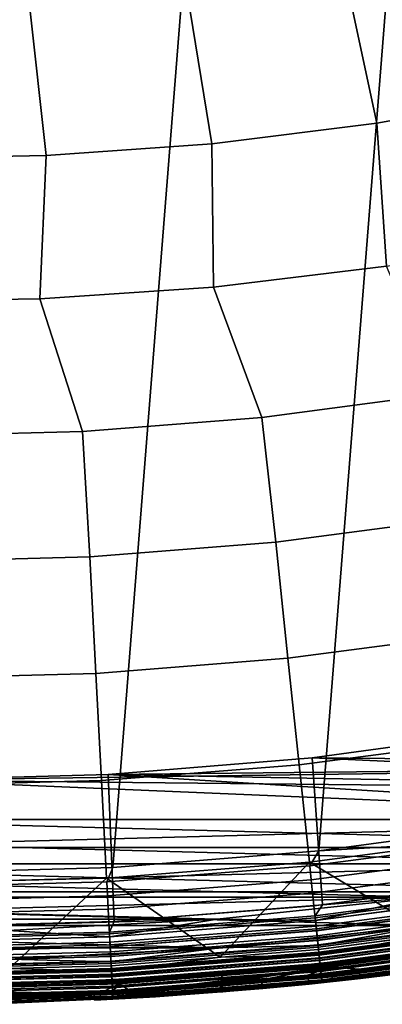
# Model space of a CAD drawing. Header units: metres. Extents: x -167 to 28, y -50 to 27.
# Tile 260 of 331: x 0.8 to 3.29, y -27.5 to -20.73. Entities that reach past the tile are written whole.
import ezdxf

# ---------------------------------------------------------------- set-up
doc = ezdxf.new("R2010")
doc.units = ezdxf.units.M
doc.layers.add('solid_12_065_011_XXX', color=7, linetype='CONTINUOUS')

msp = doc.modelspace()

# ---------------------------------------------------------------- linework, layer by layer
at = {"layer": 'solid_12_065_011_XXX'}
for points in [[(-4.207098, -26.262609, 0.2), (-0.022623, 26.597439, 0.2), (1.392003, 26.561003, 0.2), (-2.802653, -26.449375, 0.2)], [(2.802653, 26.449375, 0.2), (-1.392003, -26.561003, 0.2), (-2.802653, -26.449375, 0.2), (1.392003, 26.561003, 0.2)], [(4.207098, 26.262609, 0.2), (0.022623, -26.597439, 0.2), (-1.392003, -26.561003, 0.2), (2.802653, 26.449375, 0.2)], [(5.599999, 26.00124, 0.2), (1.438912, -26.558498, 0.2), (0.022623, -26.597439, 0.2), (4.207098, 26.262609, 0.2)], [(6.976521, 25.666178, 0.2), (2.851502, -26.444155, 0.2), (1.438912, -26.558498, 0.2), (5.599999, 26.00124, 0.2)], [(8.333064, 25.258354, 0.2), (4.255505, -26.254814, 0.2), (2.851502, -26.444155, 0.2), (6.976521, 25.666178, 0.2)], [(3.032657, -20.429384, 136.214035), (3.250338, -21.444954, 135.144974), (4.373465, -21.244377, 135.144974), (4.104972, -20.241194, 136.214035)], [(1.951915, -20.560806, 136.214035), (2.118219, -21.586197, 135.144974), (3.250338, -21.444954, 135.144974), (3.032657, -20.429384, 136.214035)], [(0.86575, -20.635098, 136.214035), (0.980239, -21.667715, 135.144974), (2.118219, -21.586197, 135.144974), (1.951915, -20.560806, 136.214035)], [(-0.222821, -20.652048, 136.214035), (-0.160454, -21.689283, 135.144974), (0.980239, -21.667715, 135.144974), (0.86575, -20.635098, 136.214035)], [(4.373465, -21.244377, 135.144974), (3.250338, -21.444954, 135.144974), (3.316054, -22.42741, 134.024979), (4.493735, -22.221415, 134.024979)], [(3.250338, -21.444954, 135.144974), (2.118219, -21.586197, 135.144974), (2.129151, -22.571035, 134.024979), (3.316054, -22.42741, 134.024979)], [(2.118219, -21.586197, 135.144974), (0.980239, -21.667715, 135.144974), (0.936326, -22.651892, 134.024979), (2.129151, -22.571035, 134.024979)], [(0.980239, -21.667715, 135.144974), (-0.160454, -21.689283, 135.144974), (-0.259102, -22.669754, 134.024979), (0.936326, -22.651892, 134.024979)], [(2.129151, -22.571035, 134.024979), (2.461009, -23.466131, 132.856903), (3.685947, -23.305141, 132.856903), (3.316054, -22.42741, 134.024979)], [(0.936326, -22.651892, 134.024979), (1.229323, -23.56278, 132.856903), (2.461009, -23.466131, 132.856903), (2.129151, -22.571035, 134.024979)], [(-0.259102, -22.669754, 134.024979), (-0.005734, -23.594826, 132.856903), (1.229323, -23.56278, 132.856903), (0.936326, -22.651892, 134.024979)], [(3.826121, -24.157175, 131.643692), (3.685947, -23.305141, 132.856903), (2.461009, -23.466131, 132.856903), (2.556588, -24.324312, 131.643692)], [(2.556588, -24.324312, 131.643692), (2.461009, -23.466131, 132.856903), (1.229323, -23.56278, 132.856903), (1.280048, -24.424778, 131.643692)], [(1.280048, -24.424778, 131.643692), (1.229323, -23.56278, 132.856903), (-0.005734, -23.594826, 132.856903), (0, -24.458296, 131.643692)], [(2.640331, -25.121071, 130.388458), (3.951448, -24.94846, 130.388458), (3.826121, -24.157175, 131.643692), (2.556588, -24.324312, 131.643692)], [(1.321977, -25.224829, 130.388458), (2.640331, -25.121071, 130.388458), (2.556588, -24.324312, 131.643692), (1.280048, -24.424778, 131.643692)], [(0, -25.259445, 130.388458), (1.321977, -25.224829, 130.388458), (1.280048, -24.424778, 131.643692), (0, -24.458296, 131.643692)], [(3.951448, -24.94846, 130.388458), (2.640331, -25.121071, 130.388458), (2.717346, -25.853821, 129.094391), (4.066707, -25.676174, 129.094391)], [(2.640331, -25.121071, 130.388458), (1.321977, -25.224829, 130.388458), (1.360538, -25.960604, 129.094391), (2.717346, -25.853821, 129.094391)], [(1.321977, -25.224829, 130.388458), (0, -25.259445, 130.388458), (0, -25.996231, 129.094391), (1.360538, -25.960604, 129.094391)], [(4.199574, -25.615767, 111), (2.806523, -25.805571, 111), (7.795275, -25.850214, 111), (9.160177, -25.398642, 111)], [(2.806519, -25.805571, 24.5), (4.199464, -25.615786, 24.5), (4.199574, -25.615767, 25), (2.806523, -25.805571, 25)], [(4.30171, -26.622519, 24.5), (4.199464, -25.615786, 24.5), (2.806519, -25.805571, 24.5), (2.877889, -26.81382, 24.5)], [(4.199525, -25.615776, 111.5), (2.806533, -25.805567, 111.5), (2.806523, -25.805571, 111), (4.199574, -25.615767, 111)], [(2.806523, -25.805571, 25), (4.199574, -25.615767, 25), (7.795275, -25.850214, 25)], [(7.85253, -26.039099, 111.5), (2.806533, -25.805567, 111.5), (4.199525, -25.615776, 111.5)], [(4.066707, -25.676174, 129.094391), (2.717346, -25.853821, 129.094391), (2.787437, -26.520695, 127.764793), (4.171603, -26.338465, 127.764793)], [(2.806533, -25.805567, 111.5), (1.405294, -25.919666, 111.5), (1.405288, -25.919666, 111), (2.806523, -25.805571, 111)], [(2.806523, -25.805571, 111), (1.405288, -25.919666, 111), (7.795275, -25.850214, 111)], [(2.806523, -25.805571, 25), (7.795275, -25.850214, 25), (6.408318, -26.228485, 25), (1.405288, -25.919666, 25)], [(1.405356, -25.919664, 24.5), (2.806519, -25.805571, 24.5), (2.806523, -25.805571, 25), (1.405288, -25.919666, 25)], [(7.85253, -26.039099, 111.5), (1.405294, -25.919666, 111.5), (2.806533, -25.805567, 111.5)], [(2.877889, -26.81382, 24.5), (2.806519, -25.805571, 24.5), (1.405356, -25.919664, 24.5), (1.447469, -26.92894, 24.5)], [(0, -25.957735, 25), (6.408318, -26.228485, 25), (-6.408318, -26.228485, 25), (-7.795275, -25.850214, 25)], [(0, -25.957735, 111), (-6.408318, -26.228485, 111), (6.408318, -26.228485, 111), (7.795275, -25.850214, 111)], [(1.405288, -25.919666, 111), (0, -25.957735, 111), (7.795275, -25.850214, 111)], [(2.717346, -25.853821, 129.094391), (1.360538, -25.960604, 129.094391), (1.395631, -26.630232, 127.764793), (2.787437, -26.520695, 127.764793)], [(6.455352, -26.42017, 111.5), (-7.852538, -26.039095, 111.5), (0, -25.957735, 111.5), (7.85253, -26.039099, 111.5)], [(0, -25.957733, 24.5), (1.405356, -25.919664, 24.5), (1.405288, -25.919666, 25), (0, -25.957735, 25)], [(1.447469, -26.92894, 24.5), (1.405356, -25.919664, 24.5), (0, -25.957733, 24.5), (0.015909, -26.967806, 24.5)], [(1.405294, -25.919666, 111.5), (0, -25.957735, 111.5), (0, -25.957735, 111), (1.405288, -25.919666, 111)], [(0, -25.957735, 25), (1.405288, -25.919666, 25), (6.408318, -26.228485, 25)], [(7.85253, -26.039099, 111.5), (0, -25.957735, 111.5), (1.405294, -25.919666, 111.5)], [(1.360538, -25.960604, 129.094391), (0, -25.996231, 129.094391), (0, -26.666777, 127.764793), (1.395631, -26.630232, 127.764793)], [(6.455352, -26.42017, 111.5), (-6.45536, -26.420168, 111.5), (-7.852538, -26.039095, 111.5)], [(-6.408318, -26.228485, 111), (-5.003234, -26.532389, 111), (6.408318, -26.228485, 111)], [(5.003234, -26.532389, 25), (-5.003234, -26.532389, 25), (-6.408318, -26.228485, 25)], [(6.408318, -26.228485, 25), (5.003234, -26.532389, 25), (-6.408318, -26.228485, 25)], [(-5.003234, -26.532389, 111), (5.003234, -26.532389, 111), (6.408318, -26.228485, 111)], [(4.175802, -26.364973, 0.205801), (2.851502, -26.444155, 0.2), (4.255505, -26.254814, 0.2)], [(4.171603, -26.338465, 127.764793), (2.787437, -26.520695, 127.764793), (3.618207, -27.019672, 126.423683)], [(4.175802, -26.364973, 0.205801), (2.790243, -26.547386, 0.205801), (2.851502, -26.444155, 0.2)], [(4.190641, -26.458668, 0.223141), (2.800159, -26.641727, 0.223141), (2.790243, -26.547386, 0.205801), (4.175802, -26.364973, 0.205801)], [(5.039947, -26.726315, 111.5), (-5.039955, -26.726313, 111.5), (-6.45536, -26.420168, 111.5)], [(6.455352, -26.42017, 111.5), (5.039947, -26.726315, 111.5), (-6.45536, -26.420168, 111.5)], [(1.397036, -26.657034, 0.205801), (1.438912, -26.558498, 0.2), (2.851502, -26.444155, 0.2), (2.790243, -26.547386, 0.205801)], [(4.205047, -26.54962, 0.25177), (2.809784, -26.733311, 0.25177), (2.800159, -26.641727, 0.223141), (4.190641, -26.458668, 0.223141)], [(-5.003234, -26.532389, 111), (-3.583898, -26.761084, 111), (5.003234, -26.532389, 111)], [(3.583897, -26.761084, 25), (-3.583898, -26.761084, 25), (-5.003234, -26.532389, 25)], [(5.003234, -26.532389, 25), (3.583897, -26.761084, 25), (-5.003234, -26.532389, 25)], [(-3.583898, -26.761084, 111), (3.583897, -26.761084, 111), (5.003234, -26.532389, 111)], [(0, -26.693617, 0.205801), (0.022623, -26.597439, 0.2), (1.438912, -26.558498, 0.2), (1.397036, -26.657034, 0.205801)], [(2.787437, -26.520695, 127.764793), (1.395631, -26.630232, 127.764793), (2.175038, -27.173946, 126.423683)], [(2.800159, -26.641727, 0.223141), (1.402001, -26.751766, 0.223141), (1.397036, -26.657034, 0.205801), (2.790243, -26.547386, 0.205801)], [(2.854605, -27.159748, 126.288391), (3.618207, -27.019672, 126.423683), (2.787437, -26.520695, 127.764793), (2.175038, -27.173946, 126.423683)], [(4.218809, -26.636509, 0.291271), (2.81898, -26.820801, 0.291271), (2.809784, -26.733311, 0.25177), (4.205047, -26.54962, 0.25177)], [(1.395631, -26.630232, 127.764793), (0, -26.666777, 127.764793), (0.725699, -27.251192, 126.423683)], [(1.429261, -27.271925, 126.288391), (2.175038, -27.173946, 126.423683), (1.395631, -26.630232, 127.764793), (0.725699, -27.251192, 126.423683)], [(2.809784, -26.733311, 0.25177), (1.40682, -26.843725, 0.25177), (1.402001, -26.751766, 0.223141), (2.800159, -26.641727, 0.223141)], [(4.231727, -26.718073, 0.34107), (2.827612, -26.902929, 0.34107), (2.81898, -26.820801, 0.291271), (4.218809, -26.636509, 0.291271)], [(4.229828, -26.706081, 24.494911), (4.30171, -26.622519, 24.5), (2.877889, -26.81382, 24.5)], [(1.402001, -26.751766, 0.223141), (0, -26.788479, 0.223141), (0, -26.693617, 0.205801), (1.397036, -26.657034, 0.205801)], [(2.826343, -26.890854, 24.494911), (4.229828, -26.706081, 24.494911), (2.877889, -26.81382, 24.5)], [(2.833636, -26.960249, 24.479727), (4.240743, -26.775, 24.479727), (4.229828, -26.706081, 24.494911), (2.826343, -26.890854, 24.494911)], [(3.610218, -26.956692, 111.5), (-3.610226, -26.95669, 111.5), (-5.039955, -26.726313, 111.5)], [(5.039947, -26.726315, 111.5), (3.610218, -26.956692, 111.5), (-5.039955, -26.726313, 111.5)], [(-3.583898, -26.761084, 111), (-2.154378, -26.91391, 111), (3.583897, -26.761084, 111)], [(2.154377, -26.91391, 25), (-2.154378, -26.91391, 25), (-3.583898, -26.761084, 25)], [(3.583897, -26.761084, 25), (2.154377, -26.91391, 25), (-3.583898, -26.761084, 25)], [(-2.154378, -26.91391, 111), (2.154377, -26.91391, 111), (3.583897, -26.761084, 111)], [(1.40682, -26.843725, 0.25177), (0, -26.880564, 0.25177), (0, -26.788479, 0.223141), (1.402001, -26.751766, 0.223141)], [(2.81898, -26.820801, 0.291271), (1.411424, -26.931578, 0.291271), (1.40682, -26.843725, 0.25177), (2.809784, -26.733311, 0.25177)], [(2.829706, -26.922859, 110.994911), (3.583897, -26.761084, 111), (2.154377, -26.91391, 111)], [(2.82964, -26.922226, 25.004999), (2.154377, -26.91391, 25), (3.583897, -26.761084, 25)], [(4.243614, -26.793127, 0.400443), (2.835555, -26.9785, 0.400443), (2.827612, -26.902929, 0.34107), (4.231727, -26.718073, 0.34107)], [(4.234763, -26.737238, 25.004999), (2.82964, -26.922226, 25.004999), (3.583897, -26.761084, 25)], [(4.245681, -26.806175, 25.020092), (2.836936, -26.99164, 25.020092), (2.82964, -26.922226, 25.004999), (4.234763, -26.737238, 25.004999)], [(2.829706, -26.922859, 110.994911), (4.234862, -26.737867, 110.994911), (3.583897, -26.761084, 111)], [(2.837, -26.992254, 110.979729), (4.245778, -26.806786, 110.979729), (4.234862, -26.737867, 110.994911), (2.829706, -26.922859, 110.994911)], [(2.84063, -27.026785, 24.454756), (4.251209, -26.841078, 24.454756), (4.240743, -26.775, 24.479727), (2.833636, -26.960249, 24.479727)], [(1.411424, -26.931578, 0.291271), (0, -26.968536, 0.291271), (0, -26.880564, 0.25177), (1.40682, -26.843725, 0.25177)], [(2.827612, -26.902929, 0.34107), (1.415746, -27.014046, 0.34107), (1.411424, -26.931578, 0.291271), (2.81898, -26.820801, 0.291271)], [(1.415111, -27.001921, 24.494911), (2.826343, -26.890854, 24.494911), (2.877889, -26.81382, 24.5), (1.447469, -26.92894, 24.5)], [(4.254298, -26.860579, 0.468529), (2.842693, -27.046419, 0.468529), (2.835555, -26.9785, 0.400443), (4.243614, -26.793127, 0.400443)], [(4.256152, -26.872286, 25.044977), (2.843932, -27.058208, 25.044977), (2.836936, -26.99164, 25.020092), (4.245681, -26.806175, 25.020092)], [(2.843993, -27.05879, 110.954758), (4.256244, -26.872864, 110.954758), (4.245778, -26.806786, 110.979729), (2.837, -26.992254, 110.979729)], [(2.84718, -27.089104, 24.420511), (4.261012, -26.902969, 24.420511), (4.251209, -26.841078, 24.454756), (2.84063, -27.026785, 24.454756)], [(-2.154378, -26.91391, 111), (-0.718785, -26.990431, 111), (2.154377, -26.91391, 111)], [(2.154377, -26.91391, 25), (0.718784, -26.990431, 25), (-2.154378, -26.91391, 25)], [(-0.718785, -26.990431, 111), (0.718784, -26.990431, 111), (2.154377, -26.91391, 111)], [(1.416795, -27.034058, 110.994911), (2.154377, -26.91391, 111), (0.718784, -26.990431, 111)], [(1.416762, -27.033422, 25.004999), (0.718784, -26.990431, 25), (2.154377, -26.91391, 25)], [(1.418763, -27.071602, 24.479727), (2.833636, -26.960249, 24.479727), (2.826343, -26.890854, 24.494911), (1.415111, -27.001921, 24.494911)], [(2.835555, -26.9785, 0.400443), (1.419723, -27.08993, 0.400443), (1.415746, -27.014046, 0.34107), (2.827612, -26.902929, 0.34107)], [(2.82964, -26.922226, 25.004999), (1.416762, -27.033422, 25.004999), (2.154377, -26.91391, 25)], [(1.416795, -27.034058, 110.994911), (2.829706, -26.922859, 110.994911), (2.154377, -26.91391, 111)], [(4.263622, -26.919449, 0.544336), (2.848923, -27.105698, 0.544336), (2.842693, -27.046419, 0.468529), (4.254298, -26.860579, 0.468529)], [(4.265962, -26.934221, 25.079142), (2.850487, -27.120573, 25.079142), (2.843932, -27.058208, 25.044977), (4.256152, -26.872286, 25.044977)], [(2.850543, -27.121109, 110.920509), (4.266046, -26.934755, 110.920509), (4.256244, -26.872864, 110.954758), (2.843993, -27.05879, 110.954758)], [(2.853153, -27.145937, 24.377687), (4.269951, -26.959412, 24.377687), (4.261012, -26.902969, 24.420511), (2.84718, -27.089104, 24.420511)], [(2.847793, -27.094938, 111.503677), (3.610218, -26.956692, 111.5), (4.26193, -26.908764, 111.503677)], [(2.847793, -27.094938, 111.503677), (4.26193, -26.908764, 111.503677), (4.269137, -26.954269, 111.51474), (2.852609, -27.140759, 111.51474)], [(2.170202, -27.110645, 111.5), (-2.170209, -27.110645, 111.5), (-3.610226, -26.95669, 111.5)], [(3.610218, -26.956692, 111.5), (2.170202, -27.110645, 111.5), (-3.610226, -26.95669, 111.5)], [(0, -27.038977, 24.494911), (1.415111, -27.001921, 24.494911), (1.447469, -26.92894, 24.5), (0.015909, -26.967806, 24.5)], [(1.415746, -27.014046, 0.34107), (0, -27.051117, 0.34107), (0, -26.968536, 0.291271), (1.411424, -26.931578, 0.291271)], [(2.836936, -26.99164, 25.020092), (1.420414, -27.103123, 25.020092), (1.416762, -27.033422, 25.004999), (2.82964, -26.922226, 25.004999)], [(1.420447, -27.103739, 110.979729), (2.837, -26.992254, 110.979729), (2.829706, -26.922859, 110.994911), (1.416795, -27.034058, 110.994911)], [(1.422264, -27.138412, 24.454756), (2.84063, -27.026785, 24.454756), (2.833636, -26.960249, 24.479727), (1.418763, -27.071602, 24.479727)], [(2.842693, -27.046419, 0.468529), (1.423297, -27.158129, 0.468529), (1.419723, -27.08993, 0.400443), (2.835555, -26.9785, 0.400443)], [(2.847793, -27.094938, 111.503677), (2.170202, -27.110645, 111.5), (3.610218, -26.956692, 111.5)], [(4.271451, -26.968882, 0.626765), (2.854155, -27.155472, 0.626765), (2.848923, -27.105698, 0.544336), (4.263622, -26.919449, 0.544336)], [(4.274909, -26.990717, 25.121891), (2.856466, -27.17746, 25.121891), (2.850487, -27.120573, 25.079142), (4.265962, -26.934221, 25.079142)], [(2.856517, -27.177942, 110.877686), (4.274986, -26.991198, 110.877686), (4.266046, -26.934755, 110.920509), (2.850543, -27.121109, 110.920509)], [(2.852609, -27.140759, 111.51474), (4.269137, -26.954269, 111.51474), (4.275982, -26.997486, 111.532928), (2.857183, -27.184275, 111.532928)], [(2.858428, -27.196123, 24.32716), (4.277845, -27.009253, 24.32716), (4.269951, -26.959412, 24.377687), (2.853153, -27.145937, 24.377687)], [(4.277672, -27.00816, 0.714617), (2.858312, -27.195023, 0.714617), (2.854155, -27.155472, 0.626765), (4.271451, -26.968882, 0.626765)], [(2.854605, -27.159748, 126.288391), (4.272124, -26.973129, 126.288391), (3.618207, -27.019672, 126.423683)], [(2.8583, -27.194912, 126.148933), (4.277655, -27.008051, 126.148933), (4.272124, -26.973129, 126.288391), (2.854605, -27.159748, 126.288391)], [(0, -27.071157, 110.994911), (1.416795, -27.034058, 110.994911), (0.718784, -26.990431, 111)], [(1.416762, -27.033422, 25.004999), (0, -27.07052, 25.004999), (0.718784, -26.990431, 25)], [(0, -27.108753, 24.479727), (1.418763, -27.071602, 24.479727), (1.415111, -27.001921, 24.494911), (0, -27.038977, 24.494911)], [(1.419723, -27.08993, 0.400443), (0, -27.127106, 0.400443), (0, -27.051117, 0.34107), (1.415746, -27.014046, 0.34107)], [(1.420414, -27.103123, 25.020092), (0, -27.140318, 25.020092), (0, -27.07052, 25.004999), (1.416762, -27.033422, 25.004999)], [(0, -27.140934, 110.979729), (1.420447, -27.103739, 110.979729), (1.416795, -27.034058, 110.994911), (0, -27.071157, 110.994911)], [(2.843932, -27.058208, 25.044977), (1.423918, -27.169966, 25.044977), (1.420414, -27.103123, 25.020092), (2.836936, -26.99164, 25.020092)], [(1.423948, -27.170549, 110.954758), (2.843993, -27.05879, 110.954758), (2.837, -26.992254, 110.979729), (1.420447, -27.103739, 110.979729)], [(1.425543, -27.200991, 24.420511), (2.84718, -27.089104, 24.420511), (2.84063, -27.026785, 24.454756), (1.422264, -27.138412, 24.454756)], [(2.848923, -27.105698, 0.544336), (1.426417, -27.217651, 0.544336), (1.423297, -27.158129, 0.468529), (2.842693, -27.046419, 0.468529)], [(4.282814, -27.040623, 25.172354), (2.861748, -27.227711, 25.172354), (2.856466, -27.17746, 25.121891), (4.274909, -26.990717, 25.121891)], [(2.861792, -27.228128, 110.827164), (4.28288, -27.041039, 110.827164), (4.274986, -26.991198, 110.877686), (2.856517, -27.177942, 110.877686)], [(2.857183, -27.184275, 111.532928), (4.275982, -26.997486, 111.532928), (4.282293, -27.037336, 111.55777), (2.8614, -27.224401, 111.55777)], [(2.860583, -27.216627, 126.006737), (4.281071, -27.029615, 126.006737), (4.277655, -27.008051, 126.148933), (2.8583, -27.194912, 126.148933)], [(4.282195, -27.036713, 0.806616), (2.861334, -27.223772, 0.806616), (2.858312, -27.195023, 0.714617), (4.277672, -27.00816, 0.714617)], [(2.862896, -27.238638, 24.26996), (4.284533, -27.051477, 24.26996), (4.277845, -27.009253, 24.32716), (2.858428, -27.196123, 24.32716)], [(2.860583, -27.216627, 126.006737), (3.633311, -27.132463, 125.863533), (4.281071, -27.029615, 126.006737)], [(4.284952, -27.054125, 0.901425), (2.863177, -27.241304, 0.901425), (2.861334, -27.223772, 0.806616), (4.282195, -27.036713, 0.806616)], [(2.8614, -27.224401, 111.55777), (4.282293, -27.037336, 111.55777), (4.287914, -27.072826, 111.588661), (2.865156, -27.260136, 111.588661)], [(4.289513, -27.082918, 25.2295), (2.866224, -27.270298, 25.2295), (2.861748, -27.227711, 25.172354), (4.282814, -27.040623, 25.172354)], [(2.86626, -27.270643, 110.769958), (4.289567, -27.083261, 110.769958), (4.28288, -27.041039, 110.827164), (2.861792, -27.228128, 110.827164)], [(2.866467, -27.272617, 24.207253), (4.289877, -27.08522, 24.207253), (4.284533, -27.051477, 24.26996), (2.862896, -27.238638, 24.26996)], [(3.510232, -27.208149, 9.293204), (3.127441, -27.256777, 9.745535), (2.936342, -27.239639, 0.996509), (4.381932, -27.044754, 0.996509)], [(4.284952, -27.054125, 0.901425), (4.381932, -27.044754, 0.996509), (2.936342, -27.239639, 0.996509)], [(2.170202, -27.110645, 111.5), (0.724059, -27.187731, 111.5), (-2.170209, -27.110645, 111.5)], [(0, -27.175655, 24.454756), (1.422264, -27.138412, 24.454756), (1.418763, -27.071602, 24.479727), (0, -27.108753, 24.479727)], [(1.423297, -27.158129, 0.468529), (0, -27.195398, 0.468529), (0, -27.127106, 0.400443), (1.419723, -27.08993, 0.400443)], [(1.423918, -27.169966, 25.044977), (0, -27.207253, 25.044977), (0, -27.140318, 25.020092), (1.420414, -27.103123, 25.020092)], [(0, -27.207838, 110.954758), (1.423948, -27.170549, 110.954758), (1.420447, -27.103739, 110.979729), (0, -27.140934, 110.979729)], [(1.425851, -27.206848, 111.503677), (0.724059, -27.187731, 111.5), (2.170202, -27.110645, 111.5)], [(2.850487, -27.120573, 25.079142), (1.427199, -27.232588, 25.079142), (1.423918, -27.169966, 25.044977), (2.843932, -27.058208, 25.044977)], [(1.427228, -27.233128, 110.920509), (2.850543, -27.121109, 110.920509), (2.843993, -27.05879, 110.954758), (1.423948, -27.170549, 110.954758)], [(1.428534, -27.258057, 24.377687), (2.853153, -27.145937, 24.377687), (2.84718, -27.089104, 24.420511), (1.425543, -27.200991, 24.420511)], [(1.425851, -27.206848, 111.503677), (2.170202, -27.110645, 111.5), (2.847793, -27.094938, 111.503677)], [(1.425851, -27.206848, 111.503677), (2.847793, -27.094938, 111.503677), (2.852609, -27.140759, 111.51474), (1.428262, -27.252857, 111.51474)], [(2.854155, -27.155472, 0.626765), (1.429036, -27.267632, 0.626765), (1.426417, -27.217651, 0.544336), (2.848923, -27.105698, 0.544336)], [(2.856466, -27.17746, 25.121891), (1.430193, -27.289709, 25.121891), (1.427199, -27.232588, 25.079142), (2.850487, -27.120573, 25.079142)], [(1.430218, -27.290195, 110.877686), (2.856517, -27.177942, 110.877686), (2.850543, -27.121109, 110.920509), (1.427228, -27.233128, 110.920509)], [(4.284952, -27.054125, 0.901425), (2.936342, -27.239639, 0.996509), (2.863177, -27.241304, 0.901425)], [(2.865156, -27.260136, 111.588661), (4.287914, -27.072826, 111.588661), (4.292705, -27.103069, 111.624825), (2.868356, -27.290588, 111.624825)], [(4.29487, -27.116743, 25.292162), (2.869803, -27.304358, 25.292162), (2.866224, -27.270298, 25.2295), (4.289513, -27.082918, 25.2295)], [(2.869831, -27.304623, 110.707253), (4.294912, -27.117006, 110.707253), (4.289567, -27.083261, 110.769958), (2.86626, -27.270643, 110.769958)], [(2.869069, -27.297363, 24.140318), (4.29377, -27.109798, 24.140318), (4.289877, -27.08522, 24.207253), (2.866467, -27.272617, 24.207253)], [(2.868356, -27.290588, 111.624825), (4.292705, -27.103069, 111.624825), (4.296544, -27.127312, 111.665352), (2.870922, -27.314999, 111.665352)], [(2.870646, -27.312376, 24.07052), (4.296132, -27.124706, 24.07052), (4.29377, -27.109798, 24.140318), (2.869069, -27.297363, 24.140318)], [(4.298776, -27.141405, 25.359066), (2.872414, -27.329189, 25.359066), (2.869803, -27.304358, 25.292162), (4.29487, -27.116743, 25.292162)], [(2.872432, -27.329369, 110.64032), (4.298805, -27.141584, 110.64032), (4.294912, -27.117006, 110.707253), (2.869831, -27.304623, 110.707253)], [(2.943694, -27.309629, 24), (2.946919, -27.339455, 24), (4.398066, -27.143822, 24), (4.393169, -27.114223, 24)], [(4.296132, -27.124706, 24.07052), (2.943694, -27.309629, 24), (4.393169, -27.114223, 24)], [(4.834499, -27.060114, 21.884695), (4.398066, -27.143822, 24), (2.946919, -27.339455, 24), (4.373077, -27.136921, 21.526964)], [(0, -27.238319, 24.420511), (1.425543, -27.200991, 24.420511), (1.422264, -27.138412, 24.454756), (0, -27.175655, 24.454756)], [(1.426417, -27.217651, 0.544336), (0, -27.255003, 0.544336), (0, -27.195398, 0.468529), (1.423297, -27.158129, 0.468529)], [(1.427199, -27.232588, 25.079142), (0, -27.26996, 25.079142), (0, -27.207253, 25.044977), (1.423918, -27.169966, 25.044977)], [(0, -27.2705, 110.920509), (1.427228, -27.233128, 110.920509), (1.423948, -27.170549, 110.954758), (0, -27.207838, 110.954758)], [(0, -27.244184, 111.503677), (0.724059, -27.187731, 111.5), (1.425851, -27.206848, 111.503677)], [(1.428262, -27.252857, 111.51474), (2.852609, -27.140759, 111.51474), (2.857183, -27.184275, 111.532928), (1.430552, -27.296555, 111.532928)], [(1.431175, -27.308451, 24.32716), (2.858428, -27.196123, 24.32716), (2.853153, -27.145937, 24.377687), (1.428534, -27.258057, 24.377687)], [(2.858312, -27.195023, 0.714617), (1.431117, -27.307344, 0.714617), (1.429036, -27.267632, 0.626765), (2.854155, -27.155472, 0.626765)], [(1.429261, -27.271925, 126.288391), (2.854605, -27.159748, 126.288391), (2.175038, -27.173946, 126.423683)], [(1.431111, -27.307234, 126.148933), (2.8583, -27.194912, 126.148933), (2.854605, -27.159748, 126.288391), (1.429261, -27.271925, 126.288391)], [(2.861748, -27.227711, 25.172354), (1.432837, -27.340168, 25.172354), (1.430193, -27.289709, 25.121891), (2.856466, -27.17746, 25.121891)], [(1.43286, -27.340588, 110.827164), (2.861792, -27.228128, 110.827164), (2.856517, -27.177942, 110.877686), (1.430218, -27.290195, 110.877686)], [(1.430552, -27.296555, 111.532928), (2.857183, -27.184275, 111.532928), (2.8614, -27.224401, 111.55777), (1.432663, -27.336845, 111.55777)], [(2.193909, -27.409698, 111.80262), (3.649604, -27.254086, 111.80262), (3.633311, -27.132463, 125.863533), (2.184118, -27.28738, 125.863533)], [(2.860583, -27.216627, 126.006737), (2.184118, -27.28738, 125.863533), (3.633311, -27.132463, 125.863533)], [(2.870646, -27.312376, 24.07052), (2.943694, -27.309629, 24), (4.296132, -27.124706, 24.07052)], [(2.870922, -27.314999, 111.665352), (4.296544, -27.127312, 111.665352), (4.299337, -27.144949, 111.709244), (2.872788, -27.332756, 111.709244)], [(4.301152, -27.156403, 25.428843), (2.874001, -27.34429, 25.428843), (2.872414, -27.329189, 25.359066), (4.298776, -27.141405, 25.359066)], [(2.87401, -27.344381, 110.570518), (4.301166, -27.156492, 110.570518), (4.298805, -27.141584, 110.64032), (2.872432, -27.329369, 110.64032)], [(2.872788, -27.332756, 111.709244), (4.299337, -27.144949, 111.709244), (4.301015, -27.155539, 111.755402), (2.873909, -27.343422, 111.755402)], [(2.873909, -27.343422, 111.755402), (4.301015, -27.155539, 111.755402), (3.649604, -27.254086, 111.80262)], [(4.301152, -27.156403, 25.428843), (3.649952, -27.256702, 25.5), (2.874001, -27.34429, 25.428843)], [(2.87401, -27.344381, 110.570518), (3.649952, -27.256702, 110.5), (4.301166, -27.156492, 110.570518)], [(3.93544, -27.202129, 21.136614), (4.373077, -27.136921, 21.526964), (2.946919, -27.339455, 24)], [(0, -27.295464, 24.377687), (1.428534, -27.258057, 24.377687), (1.425543, -27.200991, 24.420511), (0, -27.238319, 24.420511)], [(0, -27.244184, 111.503677), (1.425851, -27.206848, 111.503677), (1.428262, -27.252857, 111.51474), (0, -27.290258, 111.51474)], [(1.429036, -27.267632, 0.626765), (0, -27.305052, 0.626765), (0, -27.255003, 0.544336), (1.426417, -27.217651, 0.544336)], [(1.430193, -27.289709, 25.121891), (0, -27.32716, 25.121891), (0, -27.26996, 25.079142), (1.427199, -27.232588, 25.079142)], [(0, -27.327646, 110.877686), (1.430218, -27.290195, 110.877686), (1.427228, -27.233128, 110.920509), (0, -27.2705, 110.920509)], [(0, -27.309353, 126.288391), (1.429261, -27.271925, 126.288391), (0.725699, -27.251192, 126.423683)], [(0, -27.290258, 111.51474), (1.428262, -27.252857, 111.51474), (1.430552, -27.296555, 111.532928), (0, -27.334015, 111.532928)], [(1.432254, -27.329039, 126.006737), (2.860583, -27.216627, 126.006737), (2.8583, -27.194912, 126.148933), (1.431111, -27.307234, 126.148933)], [(2.861334, -27.223772, 0.806616), (1.43263, -27.336214, 0.806616), (1.431117, -27.307344, 0.714617), (2.858312, -27.195023, 0.714617)], [(1.433413, -27.351141, 24.26996), (2.862896, -27.238638, 24.26996), (2.858428, -27.196123, 24.32716), (1.431175, -27.308451, 24.32716)], [(1.432254, -27.329039, 126.006737), (2.184118, -27.28738, 125.863533), (2.860583, -27.216627, 126.006737)], [(2.863177, -27.241304, 0.901425), (1.433553, -27.353819, 0.901425), (1.43263, -27.336214, 0.806616), (2.861334, -27.223772, 0.806616)], [(1.432663, -27.336845, 111.55777), (2.8614, -27.224401, 111.55777), (2.865156, -27.260136, 111.588661), (1.434544, -27.372728, 111.588661)], [(2.866224, -27.270298, 25.2295), (1.435079, -27.382933, 25.2295), (1.432837, -27.340168, 25.172354), (2.861748, -27.227711, 25.172354)], [(1.435097, -27.38328, 110.769958), (2.86626, -27.270643, 110.769958), (2.861792, -27.228128, 110.827164), (1.43286, -27.340588, 110.827164)], [(1.435201, -27.38526, 24.207253), (2.866467, -27.272617, 24.207253), (2.862896, -27.238638, 24.26996), (1.433413, -27.351141, 24.26996)], [(1.433553, -27.353819, 0.901425), (2.863177, -27.241304, 0.901425), (2.936342, -27.239639, 0.996509), (1.482428, -27.357311, 0.996509)], [(1.723592, -27.392872, 12.361814), (1.557481, -27.405321, 12.935802), (1.482428, -27.357311, 0.996509), (2.936342, -27.239639, 0.996509)], [(1.929753, -27.376656, 11.800881), (1.723592, -27.392872, 12.361814), (2.936342, -27.239639, 0.996509)], [(2.174929, -27.355883, 11.255675), (1.929753, -27.376656, 11.800881), (2.936342, -27.239639, 0.996509)], [(2.457524, -27.329653, 10.729475), (2.174929, -27.355883, 11.255675), (2.936342, -27.239639, 0.996509)], [(2.873909, -27.343422, 111.755402), (3.649604, -27.254086, 111.80262), (2.193909, -27.409698, 111.80262)], [(2.775751, -27.296951, 10.22514), (2.457524, -27.329653, 10.729475), (2.936342, -27.239639, 0.996509)], [(3.127441, -27.256777, 9.745535), (2.775751, -27.296951, 10.22514), (2.936342, -27.239639, 0.996509)], [(3.523453, -27.256691, 20.714657), (3.93544, -27.202129, 21.136614), (2.946919, -27.339455, 24)], [(3.522497, -27.273468, 9.288607), (3.139181, -27.32023, 9.740602), (3.127441, -27.256777, 9.745535), (3.510232, -27.208149, 9.293204)], [(0, -27.345926, 24.32716), (1.431175, -27.308451, 24.32716), (1.428534, -27.258057, 24.377687), (0, -27.295464, 24.377687)], [(1.431117, -27.307344, 0.714617), (0, -27.34482, 0.714617), (0, -27.305052, 0.626765), (1.429036, -27.267632, 0.626765)], [(0, -27.344709, 126.148933), (1.431111, -27.307234, 126.148933), (1.429261, -27.271925, 126.288391), (0, -27.309353, 126.288391)], [(1.432837, -27.340168, 25.172354), (0, -27.377687, 25.172354), (0, -27.32716, 25.121891), (1.430193, -27.289709, 25.121891)], [(0, -27.378109, 110.827164), (1.43286, -27.340588, 110.827164), (1.430218, -27.290195, 110.877686), (0, -27.327646, 110.877686)], [(0, -27.334015, 111.532928), (1.430552, -27.296555, 111.532928), (1.432663, -27.336845, 111.55777), (0, -27.374361, 111.55777)], [(0, -27.366543, 126.006737), (1.432254, -27.329039, 126.006737), (1.431111, -27.307234, 126.148933), (0, -27.344709, 126.148933)], [(1.43263, -27.336214, 0.806616), (0, -27.373728, 0.806616), (0, -27.34482, 0.714617), (1.431117, -27.307344, 0.714617)], [(0, -27.388676, 24.26996), (1.433413, -27.351141, 24.26996), (1.431175, -27.308451, 24.32716), (0, -27.345926, 24.32716)], [(0.731995, -27.487614, 111.80262), (2.193909, -27.409698, 111.80262), (2.184118, -27.28738, 125.863533), (0.728729, -27.36495, 125.863533)], [(1.432254, -27.329039, 126.006737), (0.728729, -27.36495, 125.863533), (2.184118, -27.28738, 125.863533)], [(1.434544, -27.372728, 111.588661), (2.865156, -27.260136, 111.588661), (2.868356, -27.290588, 111.624825), (1.436146, -27.403305, 111.624825)], [(2.869803, -27.304358, 25.292162), (1.436871, -27.417131, 25.292162), (1.435079, -27.382933, 25.2295), (2.866224, -27.270298, 25.2295)], [(1.436885, -27.417397, 110.707253), (2.869831, -27.304623, 110.707253), (2.86626, -27.270643, 110.769958), (1.435097, -27.38328, 110.769958)], [(1.436503, -27.410109, 24.140318), (2.869069, -27.297363, 24.140318), (2.866467, -27.272617, 24.207253), (1.435201, -27.38526, 24.207253)], [(1.436146, -27.403305, 111.624825), (2.868356, -27.290588, 111.624825), (2.870922, -27.314999, 111.665352), (1.437431, -27.427816, 111.665352)], [(1.437293, -27.425182, 24.07052), (2.870646, -27.312376, 24.07052), (2.869069, -27.297363, 24.140318), (1.436503, -27.410109, 24.140318)], [(2.872414, -27.329189, 25.359066), (1.438178, -27.442066, 25.359066), (1.436871, -27.417131, 25.292162), (2.869803, -27.304358, 25.292162)], [(1.438187, -27.442247, 110.64032), (2.872432, -27.329369, 110.64032), (2.869831, -27.304623, 110.707253), (1.436885, -27.417397, 110.707253)], [(1.437293, -27.425182, 24.07052), (1.486505, -27.427563, 24), (2.870646, -27.312376, 24.07052)], [(1.437431, -27.427816, 111.665352), (2.870922, -27.314999, 111.665352), (2.872788, -27.332756, 111.709244), (1.438365, -27.445648, 111.709244)], [(1.486505, -27.427563, 24), (1.488078, -27.457521, 24), (2.946919, -27.339455, 24), (2.943694, -27.309629, 24)], [(2.870646, -27.312376, 24.07052), (1.486505, -27.427563, 24), (2.943694, -27.309629, 24)], [(3.139841, -27.301546, 20.263083), (2.946919, -27.339455, 24), (1.488078, -27.457521, 24), (2.787158, -27.337715, 19.784124)], [(2.194118, -27.412331, 25.5), (3.649952, -27.256702, 25.5), (3.649952, -27.256702, 110.5), (2.194118, -27.412331, 110.5)], [(2.87401, -27.344381, 110.570518), (2.194118, -27.412331, 110.5), (3.649952, -27.256702, 110.5)], [(2.874001, -27.34429, 25.428843), (3.649952, -27.256702, 25.5), (2.194118, -27.412331, 25.5)], [(2.787034, -27.358412, 10.219729), (2.468139, -27.389025, 10.723845), (2.457524, -27.329653, 10.729475), (2.775751, -27.296951, 10.22514)], [(3.139181, -27.32023, 9.740602), (2.787034, -27.358412, 10.219729), (2.775751, -27.296951, 10.22514), (3.127441, -27.256777, 9.745535)], [(2.787034, -27.358412, 19.780272), (3.139181, -27.32023, 20.259398), (3.139841, -27.301546, 20.263083), (2.787158, -27.337715, 19.784124)], [(3.288263, -27.302698, 15.127362), (3.139181, -27.32023, 20.259398), (2.787034, -27.358412, 19.780272), (3.139181, -27.32023, 9.740602)], [(2.787034, -27.358412, 19.780272), (2.787034, -27.358412, 10.219729), (3.139181, -27.32023, 9.740602)], [(3.139841, -27.301546, 20.263083), (3.523453, -27.256691, 20.714657), (2.946919, -27.339455, 24)], [(3.139181, -27.32023, 20.259398), (3.522497, -27.273468, 20.711393), (3.523453, -27.256691, 20.714657), (3.139841, -27.301546, 20.263083)], [(3.575823, -27.266527, 17.01556), (3.522497, -27.273468, 20.711393), (3.139181, -27.32023, 20.259398), (3.515275, -27.274399, 16.805492)], [(3.354127, -27.294685, 14.17613), (3.303735, -27.300831, 14.650848), (3.139181, -27.32023, 9.740602), (3.522497, -27.273468, 9.288607)], [(3.4518, -27.282505, 16.550671), (3.515275, -27.274399, 16.805492), (3.139181, -27.32023, 20.259398)], [(3.362404, -27.293667, 16.07988), (3.4518, -27.282505, 16.550671), (3.139181, -27.32023, 20.259398)], [(3.307805, -27.300337, 15.604495), (3.362404, -27.293667, 16.07988), (3.139181, -27.32023, 20.259398)], [(3.288416, -27.302679, 15.152472), (3.307805, -27.300337, 15.604495), (3.139181, -27.32023, 20.259398)], [(3.303735, -27.300831, 14.650848), (3.288263, -27.302698, 15.127362), (3.139181, -27.32023, 9.740602)], [(3.288263, -27.302698, 15.127362), (3.288416, -27.302679, 15.152472), (3.139181, -27.32023, 20.259398)], [(3.303735, -27.300831, 14.650848), (3.288416, -27.302679, 15.152472), (3.288263, -27.302698, 15.127362)], [(0, -27.366543, 126.006737), (0.728729, -27.36495, 125.863533), (1.432254, -27.329039, 126.006737)], [(1.433553, -27.353819, 0.901425), (0, -27.391357, 0.901425), (0, -27.373728, 0.806616), (1.43263, -27.336214, 0.806616)], [(0, -27.374361, 111.55777), (1.432663, -27.336845, 111.55777), (1.434544, -27.372728, 111.588661), (0, -27.410294, 111.588661)], [(1.435079, -27.382933, 25.2295), (0, -27.420511, 25.2295), (0, -27.377687, 25.172354), (1.432837, -27.340168, 25.172354)], [(0, -27.420858, 110.769958), (1.435097, -27.38328, 110.769958), (1.43286, -27.340588, 110.827164), (0, -27.378109, 110.827164)], [(0, -27.422842, 24.207253), (1.435201, -27.38526, 24.207253), (1.433413, -27.351141, 24.26996), (0, -27.388676, 24.26996)], [(0, -27.391357, 0.901425), (1.433553, -27.353819, 0.901425), (1.482428, -27.357311, 0.996509), (0.024313, -27.397436, 0.996509)], [(0, -27.410294, 111.588661), (1.434544, -27.372728, 111.588661), (1.436146, -27.403305, 111.624825), (0, -27.440912, 111.624825)], [(1.436871, -27.417131, 25.292162), (0, -27.454756, 25.292162), (0, -27.420511, 25.2295), (1.435079, -27.382933, 25.2295)], [(0, -27.455023, 110.707253), (1.436885, -27.417397, 110.707253), (1.435097, -27.38328, 110.769958), (0, -27.420858, 110.769958)], [(0, -27.447725, 24.140318), (1.436503, -27.410109, 24.140318), (1.435201, -27.38526, 24.207253), (0, -27.422842, 24.207253)], [(1.348806, -27.421518, 14.11086), (1.307251, -27.426132, 14.7064), (0.024313, -27.397436, 0.996509), (1.482428, -27.357311, 0.996509)], [(1.432343, -27.414694, 13.519791), (1.348806, -27.421518, 14.11086), (1.482428, -27.357311, 0.996509)], [(1.557481, -27.405321, 12.935802), (1.432343, -27.414694, 13.519791), (1.482428, -27.357311, 0.996509)], [(2.874001, -27.34429, 25.428843), (1.438972, -27.45723, 25.428843), (1.438178, -27.442066, 25.359066), (2.872414, -27.329189, 25.359066)], [(1.438977, -27.457321, 110.570518), (2.87401, -27.344381, 110.570518), (2.872432, -27.329369, 110.64032), (1.438187, -27.442247, 110.64032)], [(1.438365, -27.445648, 111.709244), (2.872788, -27.332756, 111.709244), (2.873909, -27.343422, 111.755402), (1.438927, -27.456356, 111.755402)], [(1.438927, -27.456356, 111.755402), (2.873909, -27.343422, 111.755402), (2.193909, -27.409698, 111.80262)], [(2.874001, -27.34429, 25.428843), (2.194118, -27.412331, 25.5), (1.438972, -27.45723, 25.428843)], [(1.438977, -27.457321, 110.570518), (2.194118, -27.412331, 110.5), (2.87401, -27.344381, 110.570518)], [(2.467811, -27.366188, 19.280342), (2.787158, -27.337715, 19.784124), (1.488078, -27.457521, 24)], [(2.183966, -27.387987, 18.754538), (2.467811, -27.366188, 19.280342), (1.488078, -27.457521, 24)], [(1.937431, -27.404146, 18.209541), (2.183966, -27.387987, 18.754538), (1.488078, -27.457521, 24)], [(1.938937, -27.431555, 11.794958), (1.731989, -27.445412, 12.355945), (1.723592, -27.392872, 12.361814), (1.929753, -27.376656, 11.800881)], [(2.184888, -27.413063, 11.249782), (1.938937, -27.431555, 11.794958), (1.929753, -27.376656, 11.800881), (2.174929, -27.355883, 11.255675)], [(1.938937, -27.431555, 18.205042), (2.184888, -27.413063, 18.750219), (2.183966, -27.387987, 18.754538), (1.937431, -27.404146, 18.209541)], [(2.468139, -27.389025, 10.723845), (2.184888, -27.413063, 11.249782), (2.174929, -27.355883, 11.255675), (2.457524, -27.329653, 10.729475)], [(2.184888, -27.413063, 18.750219), (2.468139, -27.389025, 19.276155), (2.467811, -27.366188, 19.280342), (2.183966, -27.387987, 18.754538)], [(2.184888, -27.413063, 18.750219), (2.184888, -27.413063, 11.249782), (2.468139, -27.389025, 10.723845)], [(2.468139, -27.389025, 19.276155), (2.184888, -27.413063, 18.750219), (2.468139, -27.389025, 10.723845)], [(2.468139, -27.389025, 19.276155), (2.787034, -27.358412, 19.780272), (2.787158, -27.337715, 19.784124), (2.467811, -27.366188, 19.280342)], [(2.468139, -27.389025, 19.276155), (2.468139, -27.389025, 10.723845), (2.787034, -27.358412, 10.219729)], [(2.787034, -27.358412, 19.780272), (2.468139, -27.389025, 19.276155), (2.787034, -27.358412, 10.219729)], [(1.307251, -27.426132, 14.7064), (0.024201, -27.497803, 24), (-1.439125, -27.460133, 24), (0.024313, -27.397436, 0.996509)], [(0, -27.440912, 111.624825), (1.436146, -27.403305, 111.624825), (1.437431, -27.427816, 111.665352), (0, -27.465456, 111.665352)], [(0, -27.46282, 24.07052), (1.437293, -27.425182, 24.07052), (1.436503, -27.410109, 24.140318), (0, -27.447725, 24.140318)], [(1.438178, -27.442066, 25.359066), (0, -27.479727, 25.359066), (0, -27.454756, 25.292162), (1.436871, -27.417131, 25.292162)], [(0, -27.479908, 110.64032), (1.438187, -27.442247, 110.64032), (1.436885, -27.417397, 110.707253), (0, -27.455023, 110.707253)], [(0, -27.46282, 24.07052), (0.024129, -27.467804, 24), (1.486505, -27.427563, 24), (1.437293, -27.425182, 24.07052)], [(0, -27.465456, 111.665352), (1.437431, -27.427816, 111.665352), (1.438365, -27.445648, 111.709244), (0, -27.483313, 111.709244)], [(1.438972, -27.45723, 25.428843), (0, -27.494911, 25.428843), (0, -27.479727, 25.359066), (1.438178, -27.442066, 25.359066)], [(0, -27.495001, 110.570518), (1.438977, -27.457321, 110.570518), (1.438187, -27.442247, 110.64032), (0, -27.479908, 110.64032)], [(0, -27.483313, 111.709244), (1.438365, -27.445648, 111.709244), (1.438927, -27.456356, 111.755402), (0, -27.494036, 111.755402)], [(0, -27.494036, 111.755402), (1.438927, -27.456356, 111.755402), (0.731995, -27.487614, 111.80262)], [(1.438972, -27.45723, 25.428843), (0.732064, -27.490253, 25.5), (0, -27.494911, 25.428843)], [(0, -27.495001, 110.570518), (0.732064, -27.490253, 110.5), (1.438977, -27.457321, 110.570518)], [(0.024129, -27.467804, 24), (0.024201, -27.497803, 24), (1.488078, -27.457521, 24), (1.486505, -27.427563, 24)], [(1.562279, -27.423136, 17.074459), (1.488078, -27.457521, 24), (0.024201, -27.497803, 24), (1.435722, -27.427496, 16.490252)], [(1.307251, -27.426132, 14.7064), (1.307914, -27.428709, 15.303338), (0.024201, -27.497803, 24)], [(1.350808, -27.429232, 15.898983), (1.435722, -27.427496, 16.490252), (0.024201, -27.497803, 24)], [(1.307914, -27.428709, 15.303338), (1.350808, -27.429232, 15.898983), (0.024201, -27.497803, 24)], [(1.438927, -27.456356, 111.755402), (2.193909, -27.409698, 111.80262), (0.731995, -27.487614, 111.80262)], [(0.732064, -27.490253, 25.5), (2.194118, -27.412331, 25.5), (2.194118, -27.412331, 110.5), (0.732064, -27.490253, 110.5)], [(1.438977, -27.457321, 110.570518), (0.732064, -27.490253, 110.5), (2.194118, -27.412331, 110.5)], [(1.438972, -27.45723, 25.428843), (2.194118, -27.412331, 25.5), (0.732064, -27.490253, 25.5)], [(1.35487, -27.466606, 14.105916), (1.312648, -27.468657, 14.701416), (1.307251, -27.426132, 14.7064), (1.348806, -27.421518, 14.11086)], [(1.312648, -27.468657, 14.701416), (1.312648, -27.468657, 15.298584), (1.307914, -27.428709, 15.303338), (1.307251, -27.426132, 14.7064)], [(1.312648, -27.468657, 15.298584), (1.35487, -27.466606, 15.894084), (1.350808, -27.429232, 15.898983), (1.307914, -27.428709, 15.303338)], [(1.43916, -27.462313, 13.514392), (1.35487, -27.466606, 14.105916), (1.348806, -27.421518, 14.11086), (1.432343, -27.414694, 13.519791)], [(1.35487, -27.466606, 15.894084), (1.43916, -27.462313, 16.485607), (1.435722, -27.427496, 16.490252), (1.350808, -27.429232, 15.898983)], [(1.565046, -27.455431, 12.930245), (1.43916, -27.462313, 13.514392), (1.432343, -27.414694, 13.519791), (1.557481, -27.405321, 12.935802)], [(1.43916, -27.462313, 16.485607), (1.565046, -27.455431, 17.069754), (1.562279, -27.423136, 17.074459), (1.435722, -27.427496, 16.490252)], [(1.43916, -27.462313, 16.485607), (1.43916, -27.462313, 13.514392), (1.565046, -27.455431, 12.930245)], [(1.565046, -27.455431, 17.069754), (1.43916, -27.462313, 16.485607), (1.565046, -27.455431, 12.930245)], [(1.72984, -27.415592, 17.648609), (1.937431, -27.404146, 18.209541), (1.488078, -27.457521, 24)], [(1.562279, -27.423136, 17.074459), (1.72984, -27.415592, 17.648609), (1.488078, -27.457521, 24)], [(1.731989, -27.445412, 12.355945), (1.565046, -27.455431, 12.930245), (1.557481, -27.405321, 12.935802), (1.723592, -27.392872, 12.361814)], [(1.565046, -27.455431, 17.069754), (1.731989, -27.445412, 17.644054), (1.72984, -27.415592, 17.648609), (1.562279, -27.423136, 17.074459)], [(1.565046, -27.455431, 17.069754), (1.565046, -27.455431, 12.930245), (1.731989, -27.445412, 12.355945)], [(1.731989, -27.445412, 17.644054), (1.565046, -27.455431, 17.069754), (1.731989, -27.445412, 12.355945)], [(1.731989, -27.445412, 17.644054), (1.938937, -27.431555, 18.205042), (1.937431, -27.404146, 18.209541), (1.72984, -27.415592, 17.648609)], [(1.731989, -27.445412, 17.644054), (1.731989, -27.445412, 12.355945), (1.938937, -27.431555, 11.794958)], [(1.938937, -27.431555, 18.205042), (1.731989, -27.445412, 17.644054), (1.938937, -27.431555, 11.794958)], [(1.938937, -27.431555, 18.205042), (1.938937, -27.431555, 11.794958), (2.184888, -27.413063, 11.249782)], [(2.184888, -27.413063, 18.750219), (1.938937, -27.431555, 18.205042), (2.184888, -27.413063, 11.249782)], [(1.312648, -27.468657, 15.298584), (1.312648, -27.468657, 14.701416), (1.35487, -27.466606, 14.105916)], [(1.35487, -27.466606, 15.894084), (1.312648, -27.468657, 15.298584), (1.35487, -27.466606, 14.105916)], [(1.35487, -27.466606, 15.894084), (1.35487, -27.466606, 14.105916), (1.43916, -27.462313, 13.514392)], [(1.43916, -27.462313, 16.485607), (1.35487, -27.466606, 15.894084), (1.43916, -27.462313, 13.514392)]]:
    msp.add_3dface(points, dxfattribs=at)

doc.saveas('drawing.dxf')
